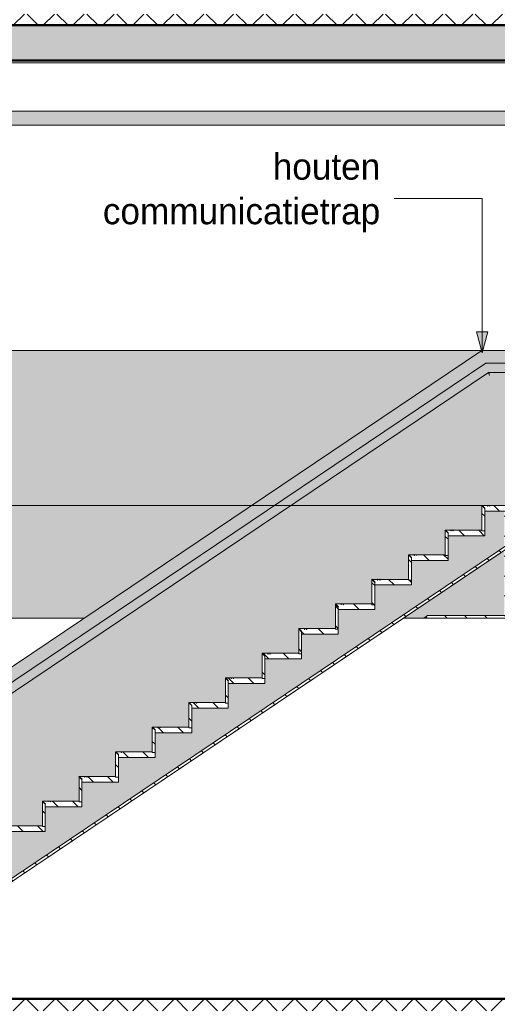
# Model space of a CAD drawing. Extents: x 50445 to 145605, y -10968 to 41989.
# Tile 296 of 338: x 114888 to 118279, y 8644 to 15637. Entities that reach past the tile are written whole.
import ezdxf

# ---------------------------------------------------------------- set-up
doc = ezdxf.new("R2010")
doc.units = 0
doc.header["$LTSCALE"] = 414.30304
doc.header["$MEASUREMENT"] = 0
doc.linetypes.add('stramien', pattern=[22.225, 12.7, -3.175, 3.175, -3.175])
doc.layers.get('0').update_dxf_attribs({"linetype": 'CONTINUOUS'})
for name, color, linetype, lineweight in [('A-ANNO-TEXT', 2, 'CONTINUOUS', 18), ('A-DETL', 5, 'CONTINUOUS', 18), ('A-FLOR-CASE', 3, 'CONTINUOUS', 18), ('A-FLOR-OTLN', 6, 'CONTINUOUS', 18), ('A-FLOR-PATT', 8, 'CONTINUOUS', 50), ('A-GENM', 6, 'CONTINUOUS', 18), ('I-WALL', 2, 'CONTINUOUS', 25)]:
    doc.layers.add(name, color=color, linetype=linetype, lineweight=lineweight)
doc.styles.add('Frutiger', font='txt', dxfattribs={"height": 186.571782})
pattern_1 = [(45, (114825.1, 10064.78), (-106.066, 106.066), []), (135, (114825.1, 10064.78), (-106.066, -106.066), [])]
pattern_2 = [(135, (33645.57, 9397.6), (-70.7107, -70.7107), [])]

# ---------------------------------------------------------------- blocks, each defined once
blk = doc.blocks.new('65_KU_GNS huif met Barisol - Type-V40-plotview doorsnede C C  -  1 op 100')
at = {"layer": 'A-GENM'}
blk.add_hatch(color=256, dxfattribs=at).paths.add_polyline_path([(32143.7, 14220), (37526.6, 14220), (37526.6, 14320), (32064.6, 14320), (32064.6, 14220)], flags=0)
for p, q in [((37526.6, 14663.2), (32064.6, 14663.2)), ((37526.6, 14320), (32064.6, 14320)), ((32064.6, 14220), (37526.6, 14220))]:
    blk.add_line(p, q, dxfattribs=at)
blk = doc.blocks.new('34_KA_houten balustrade communicatietrappen - Type-V44-plotview doorsnede C C  -  1 op 100')
at = {"layer": 'A-FLOR-CASE'}
h = blk.add_hatch(dxfattribs=at)
h.set_pattern_fill('FP_22', color=256, style=0, pattern_type=2)
h.set_pattern_definition(pattern_2)
h.paths.add_polyline_path([(36576.9, 10720), (37465.9, 10720), (37465.9, 11120), (37447.9, 11120), (37447.9, 10738), (37167.9, 10738), (37167.9, 11490), (37149.9, 11490), (37149.9, 10738), (36603.6, 10738), (36596.4, 10733.1)], flags=0)
h.paths.add_polyline_path([(32067.9, 10720), (32383.9, 10720), (32383.9, 11520), (32365.9, 11520), (32365.9, 10738), (32085.9, 10738), (32085.9, 11120), (32067.9, 11120)], flags=0)
h.paths.add_polyline_path([(32301.9, 11490), (32301.9, 11520), (32283.9, 11520), (32283.9, 11490)], flags=0)
at = {"layer": 'A-GENM'}
h = blk.add_hatch(color=256, dxfattribs=at)
h.paths.add_polyline_path([(32383.9, 10720), (34167.1, 10720), (36989.9, 12620), (32283.9, 12620), (32283.9, 11520), (32301.9, 11520), (32301.9, 12602), (32328.1, 12602), (32328.1, 11520), (32383.9, 11520), (32383.9, 10738)], flags=0)
h.paths.add_polyline_path([(36576.9, 10720), (36603.6, 10738), (37149.9, 10739.1), (37149.9, 11201.6), (36434.4, 10720)], flags=0)
for p, q in [((36989.9, 12620), (32283.9, 12620)), ((32383.9, 10720), (34167.1, 10720)), ((36434.4, 10720), (36576.9, 10720)), ((36603.6, 10738), (36576.9, 10720)), ((36576.9, 10720), (37465.9, 10720)), ((37149.9, 10738), (36603.6, 10738))]:
    blk.add_line(p, q, dxfattribs=at)
blk = doc.blocks.new('24_KA_communicatietrap - Type-V202-plotview doorsnede C C  -  1 op 100')
at = {"layer": 'A-GENM'}
for points in [[(31789.9, 9011.5), (37017.4, 12530), (37249.9, 12530), (37249.9, 12620), (36989.9, 12620), (31789.9, 9120)], [(31789.9, 8931.8), (37039.3, 12464), (37249.9, 12464), (37249.9, 12530), (37017.4, 12530), (31789.9, 9011.5)], [(31789.9, 8907.8), (37043.6, 12444), (37037.5, 12464), (31789.9, 8930.4), (31789.9, 8913.6)], [(37249.9, 12444), (37249.9, 12464), (37037.7, 12463.3), (37043.6, 12444)]]:
    blk.add_hatch(color=256, dxfattribs=at).paths.add_polyline_path(points, flags=0)
h = blk.add_hatch(color=256, dxfattribs=at)
h.paths.add_polyline_path([(31789.9, 8020), (32049.9, 8020), (32049.9, 8193.9), (32051.3, 8195), (32309.9, 8195), (32309.9, 8368.9), (32311.3, 8370), (32569.9, 8370.1), (32569.9, 8543.9), (32571.3, 8545), (32829.9, 8545), (32829.9, 8718.9), (32831.3, 8720), (33089.9, 8720.1), (33089.9, 8893.9), (33091.3, 8895), (33349.9, 8895), (33349.9, 9068.9), (33351.3, 9070), (33609.9, 9070.1), (33609.9, 9243.9), (33611.3, 9245), (33869.9, 9245.1), (33869.9, 9418.9), (33871.3, 9420), (34129.9, 9420.1), (34129.9, 9593.9), (34131.3, 9595), (34389.9, 9595), (34389.9, 9768.9), (34391.3, 9770), (34649.9, 9770.1), (34649.9, 9943.9), (34651.3, 9945), (34909.9, 9945.1), (34909.9, 10118.9), (34911.3, 10120), (35169.9, 10120.1), (35169.9, 10293.9), (35171.3, 10295), (35429.9, 10295.1), (35429.9, 10468.9), (35431.3, 10470), (35689.9, 10470), (35689.9, 10643.9), (35691.3, 10645), (35949.9, 10645), (35949.9, 10818.9), (35951.3, 10820), (36209.9, 10820), (36209.9, 10993.9), (36211.3, 10995), (36469.9, 10995), (36469.9, 11168.9), (36471.3, 11170), (36729.9, 11170), (36729.9, 11343.9), (36731.3, 11345), (36989.9, 11345), (36989.9, 11518.9), (36991.3, 11520), (37249.9, 11520), (37249.9, 12444), (37043.6, 12444), (31789.9, 8907.8), (31789.9, 8286.3)], flags=0)
h.paths.add_polyline_path([(32422.7, 8020), (32411.6, 8036.6), (37149.9, 11225.8), (37149.9, 11480), (37009.9, 11480), (37009.9, 11305), (36749.9, 11305), (36749.9, 11130), (36489.9, 11130), (36489.9, 10955), (36229.9, 10955), (36229.9, 10780), (35969.9, 10780), (35969.9, 10605), (35709.9, 10605), (35709.9, 10430), (35449.9, 10430), (35449.9, 10255), (35189.9, 10255), (35189.9, 10080), (34929.9, 10080), (34929.9, 9905), (34669.9, 9905), (34669.9, 9730), (34409.9, 9730), (34409.9, 9555), (34149.9, 9555), (34149.9, 9380), (33889.9, 9380), (33889.9, 9205), (33629.9, 9205), (33629.9, 9030), (33369.9, 9030), (33369.9, 8855), (33109.9, 8855), (33109.9, 8680), (32849.9, 8680), (32849.9, 8505), (32589.9, 8505), (32589.9, 8330), (32329.9, 8330), (32329.9, 8155), (32069.9, 8155), (32069.9, 8020), (32411.6, 8020)], flags=0)
h.paths.add_polyline_path([(37167.9, 11430), (37249.9, 11430), (37249.9, 11480), (37167.9, 11480)], flags=0)
h = blk.add_hatch(dxfattribs=at)
h.set_pattern_fill('FP_22', color=256, style=0, pattern_type=2)
h.set_pattern_definition(pattern_2)
h.paths.add_polyline_path([(37009.9, 11340), (37009.9, 11498.6), (36989.9, 11518.6), (36989.9, 11340)], flags=0)
h = blk.add_hatch(dxfattribs=at)
h.set_pattern_fill('FP_22', color=256, style=0, pattern_type=2)
h.set_pattern_definition(pattern_2)
h.paths.add_polyline_path([(37153, 11480), (37249.9, 11480), (37249.9, 11520), (37046.9, 11520), (37046.9, 11514), (37044.9, 11514), (37044.9, 11520), (37031.9, 11520), (37031.9, 11514), (37029.9, 11514), (37029.9, 11520), (36991.3, 11520), (37011.3, 11500), (37009.9, 11498.6), (37009.9, 11480)], flags=0)
h = blk.add_hatch(dxfattribs=at)
h.set_pattern_fill('FP_22', color=256, style=0, pattern_type=2)
h.set_pattern_definition(pattern_2)
h.paths.add_polyline_path([(36749.9, 11165), (36749.9, 11323.6), (36729.9, 11343.6), (36729.9, 11165)], flags=0)
h = blk.add_hatch(dxfattribs=at)
h.set_pattern_fill('FP_22', color=256, style=0, pattern_type=2)
h.set_pattern_definition(pattern_2)
h.paths.add_polyline_path([(36749.9, 11305), (37009.9, 11305), (37009.9, 11340), (36989.9, 11340), (36989.9, 11345), (36786.9, 11345), (36786.9, 11339), (36784.9, 11339), (36784.9, 11345), (36771.9, 11345), (36771.9, 11339), (36769.9, 11339), (36769.9, 11345), (36731.3, 11345), (36751.3, 11325), (36749.9, 11323.6)], flags=0)
h = blk.add_hatch(dxfattribs=at)
h.set_pattern_fill('FP_22', color=256, style=0, pattern_type=2)
h.set_pattern_definition(pattern_2)
h.paths.add_polyline_path([(32422.7, 8020), (37249.9, 11269), (37238.7, 11285.6), (32411.6, 8036.6)], flags=0)
h = blk.add_hatch(dxfattribs=at)
h.set_pattern_fill('FP_22', color=256, style=0, pattern_type=2)
h.set_pattern_definition(pattern_2)
h.paths.add_polyline_path([(36489.9, 10990), (36489.9, 11148.6), (36469.9, 11168.6), (36469.9, 10990)], flags=0)
h = blk.add_hatch(dxfattribs=at)
h.set_pattern_fill('FP_22', color=256, style=0, pattern_type=2)
h.set_pattern_definition(pattern_2)
h.paths.add_polyline_path([(36596.4, 11130), (36749.9, 11130), (36749.9, 11165), (36729.9, 11165), (36729.9, 11170), (36471.3, 11170), (36491.3, 11150), (36489.9, 11147.8), (36489.9, 11130)], flags=0)
h = blk.add_hatch(dxfattribs=at)
h.set_pattern_fill('FP_22', color=256, style=0, pattern_type=2)
h.set_pattern_definition(pattern_2)
h.paths.add_polyline_path([(36229.9, 10815), (36229.9, 10973.6), (36209.9, 10993.6), (36209.9, 10815)], flags=0)
h = blk.add_hatch(dxfattribs=at)
h.set_pattern_fill('FP_22', color=256, style=0, pattern_type=2)
h.set_pattern_definition(pattern_2)
h.paths.add_polyline_path([(36229.9, 10955), (36489.9, 10955), (36489.9, 10990), (36469.9, 10990), (36469.9, 10995), (36211.3, 10995), (36231.3, 10975), (36229.9, 10973.6)], flags=0)
h = blk.add_hatch(dxfattribs=at)
h.set_pattern_fill('FP_22', color=256, style=0, pattern_type=2)
h.set_pattern_definition(pattern_2)
h.paths.add_polyline_path([(35969.9, 10640), (35969.9, 10798.6), (35949.9, 10818.6), (35949.9, 10640)], flags=0)
h = blk.add_hatch(dxfattribs=at)
h.set_pattern_fill('FP_22', color=256, style=0, pattern_type=2)
h.set_pattern_definition(pattern_2)
h.paths.add_polyline_path([(35969.9, 10780), (36229.9, 10780), (36229.9, 10815), (36209.9, 10815), (36209.9, 10820), (35951.3, 10820), (35971.3, 10800), (35969.9, 10798.6)], flags=0)
h = blk.add_hatch(dxfattribs=at)
h.set_pattern_fill('FP_22', color=256, style=0, pattern_type=2)
h.set_pattern_definition(pattern_2)
h.paths.add_polyline_path([(35709.9, 10465), (35709.9, 10623.6), (35689.9, 10643.6), (35689.9, 10465)], flags=0)
h = blk.add_hatch(dxfattribs=at)
h.set_pattern_fill('FP_22', color=256, style=0, pattern_type=2)
h.set_pattern_definition(pattern_2)
h.paths.add_polyline_path([(35969.9, 10605), (35969.9, 10640), (35949.9, 10640), (35949.9, 10645), (35691.3, 10645), (35711.3, 10625), (35709.9, 10623.6), (35709.9, 10605)], flags=0)
h = blk.add_hatch(dxfattribs=at)
h.set_pattern_fill('FP_22', color=256, style=0, pattern_type=2)
h.set_pattern_definition(pattern_2)
h.paths.add_polyline_path([(35449.9, 10290), (35449.9, 10448.6), (35429.9, 10468.6), (35429.9, 10290)], flags=0)
h = blk.add_hatch(dxfattribs=at)
h.set_pattern_fill('FP_22', color=256, style=0, pattern_type=2)
h.set_pattern_definition(pattern_2)
h.paths.add_polyline_path([(35449.9, 10430), (35709.9, 10430), (35709.9, 10465), (35689.9, 10465), (35689.9, 10470), (35431.3, 10470), (35451.3, 10450), (35449.9, 10448.6)], flags=0)
h = blk.add_hatch(dxfattribs=at)
h.set_pattern_fill('FP_22', color=256, style=0, pattern_type=2)
h.set_pattern_definition(pattern_2)
h.paths.add_polyline_path([(35189.9, 10115), (35189.9, 10273.6), (35169.9, 10293.6), (35169.9, 10115)], flags=0)
h = blk.add_hatch(dxfattribs=at)
h.set_pattern_fill('FP_22', color=256, style=0, pattern_type=2)
h.set_pattern_definition(pattern_2)
h.paths.add_polyline_path([(35449.9, 10255), (35449.9, 10290), (35429.9, 10290), (35429.9, 10295), (35171.3, 10295), (35191.3, 10275), (35189.9, 10273.6), (35189.9, 10255)], flags=0)
h = blk.add_hatch(dxfattribs=at)
h.set_pattern_fill('FP_22', color=256, style=0, pattern_type=2)
h.set_pattern_definition(pattern_2)
h.paths.add_polyline_path([(34929.9, 9940), (34929.9, 10098.6), (34909.9, 10118.6), (34909.9, 9940)], flags=0)
h = blk.add_hatch(dxfattribs=at)
h.set_pattern_fill('FP_22', color=256, style=0, pattern_type=2)
h.set_pattern_definition(pattern_2)
h.paths.add_polyline_path([(35189.9, 10080), (35189.9, 10115), (35169.9, 10115), (35169.9, 10120), (34911.3, 10120), (34931.3, 10100), (34929.9, 10098.6), (34929.9, 10080)], flags=0)
h = blk.add_hatch(dxfattribs=at)
h.set_pattern_fill('FP_22', color=256, style=0, pattern_type=2)
h.set_pattern_definition(pattern_2)
h.paths.add_polyline_path([(34669.9, 9765), (34669.9, 9923.6), (34649.9, 9943.6), (34649.9, 9765)], flags=0)
h = blk.add_hatch(dxfattribs=at)
h.set_pattern_fill('FP_22', color=256, style=0, pattern_type=2)
h.set_pattern_definition(pattern_2)
h.paths.add_polyline_path([(34929.9, 9905), (34929.9, 9940), (34909.9, 9940), (34909.9, 9945), (34651.3, 9945), (34671.3, 9925), (34669.9, 9923.6), (34669.9, 9905)], flags=0)
h = blk.add_hatch(dxfattribs=at)
h.set_pattern_fill('FP_22', color=256, style=0, pattern_type=2)
h.set_pattern_definition(pattern_2)
h.paths.add_polyline_path([(34409.9, 9590), (34409.9, 9748.6), (34389.9, 9768.6), (34389.9, 9590)], flags=0)
h = blk.add_hatch(dxfattribs=at)
h.set_pattern_fill('FP_22', color=256, style=0, pattern_type=2)
h.set_pattern_definition(pattern_2)
h.paths.add_polyline_path([(34409.9, 9730), (34669.9, 9730), (34669.9, 9765), (34649.9, 9765), (34649.9, 9770), (34391.3, 9770), (34411.3, 9750), (34409.9, 9748.6)], flags=0)
h = blk.add_hatch(dxfattribs=at)
h.set_pattern_fill('FP_22', color=256, style=0, pattern_type=2)
h.set_pattern_definition(pattern_2)
h.paths.add_polyline_path([(34149.9, 9415), (34149.9, 9573.6), (34129.9, 9593.6), (34129.9, 9415)], flags=0)
h = blk.add_hatch(dxfattribs=at)
h.set_pattern_fill('FP_22', color=256, style=0, pattern_type=2)
h.set_pattern_definition(pattern_2)
h.paths.add_polyline_path([(34149.9, 9555), (34409.9, 9555), (34409.9, 9590), (34389.9, 9590), (34389.9, 9595), (34131.3, 9595), (34151.3, 9575), (34149.9, 9573.6)], flags=0)
h = blk.add_hatch(dxfattribs=at)
h.set_pattern_fill('FP_22', color=256, style=0, pattern_type=2)
h.set_pattern_definition(pattern_2)
h.paths.add_polyline_path([(33889.9, 9240), (33889.9, 9398.6), (33869.9, 9418.6), (33869.9, 9240)], flags=0)
h = blk.add_hatch(dxfattribs=at)
h.set_pattern_fill('FP_22', color=256, style=0, pattern_type=2)
h.set_pattern_definition(pattern_2)
h.paths.add_polyline_path([(33889.9, 9380), (34149.9, 9380), (34149.9, 9415), (34129.9, 9415), (34129.9, 9420), (33871.3, 9420), (33891.3, 9400), (33889.9, 9398.6)], flags=0)
h = blk.add_hatch(dxfattribs=at)
h.set_pattern_fill('FP_22', color=256, style=0, pattern_type=2)
h.set_pattern_definition(pattern_2)
h.paths.add_polyline_path([(33889.9, 9205), (33889.9, 9240), (33869.9, 9240), (33869.9, 9245), (33611.3, 9245), (33631.3, 9225), (33629.9, 9223.6), (33629.9, 9205)], flags=0)
for p, q in [((36989.9, 12620), (31789.9, 9120)), ((37249.9, 12620), (36989.9, 12620)), ((31789.9, 9011.5), (37017.4, 12530)), ((37017.4, 12530), (37249.9, 12530)), ((37037.5, 12464), (31789.9, 8931.9)), ((37249.9, 12464), (37037.5, 12464)), ((36991.2, 11520.1), (36989.8, 11518.7)), ((36989.8, 11518.7), (37009.9, 11498.6)), ((37009.9, 11498.6), (36989.9, 11518.6)), ((36989.9, 11518.6), (36989.9, 11340)), ((37011.3, 11500), (36991.2, 11520.1)), ((37029.9, 11520), (36991.3, 11520)), ((36991.3, 11520), (37011.3, 11500)), ((37011.3, 11500), (37009.9, 11498.6)), ((37009.9, 11498.6), (37011.3, 11500)), ((37009.9, 11498.6), (37009.9, 11480)), ((37009.9, 11340), (37009.9, 11498.6)), ((37009.9, 11480), (37249.9, 11480)), ((37029.9, 11520.6), (37029.9, 11514.6)), ((37031.9, 11520.6), (37029.9, 11520.6)), ((37029.9, 11514), (37029.9, 11520)), ((37029.9, 11514.6), (37031.9, 11514.6)), ((37031.9, 11514), (37029.9, 11514)), ((37031.9, 11514.6), (37031.9, 11520.6)), ((37044.9, 11520), (37031.9, 11520)), ((37031.9, 11520), (37031.9, 11514)), ((37044.9, 11520.6), (37044.9, 11514.6)), ((37046.9, 11520.6), (37044.9, 11520.6)), ((37044.9, 11514), (37044.9, 11520)), ((37044.9, 11514.6), (37046.9, 11514.6)), ((37046.9, 11514), (37044.9, 11514)), ((37046.9, 11514.6), (37046.9, 11520.6)), ((37249.9, 11520), (37046.9, 11520)), ((37046.9, 11520), (37046.9, 11514)), ((36731.2, 11345.1), (36729.8, 11343.7)), ((36729.8, 11343.7), (36749.9, 11323.6)), ((36749.9, 11323.6), (36729.9, 11343.6)), ((36729.9, 11343.6), (36729.9, 11165)), ((36749.9, 11323.6), (36729.9, 11343.6)), ((36729.9, 11343.6), (36729.9, 11165)), ((36751.3, 11325), (36731.2, 11345.1)), ((36769.9, 11345), (36731.3, 11345)), ((36731.3, 11345), (36751.3, 11325)), ((36769.9, 11345.6), (36769.9, 11339.6)), ((36771.9, 11345.6), (36769.9, 11345.6)), ((36769.9, 11339), (36769.9, 11345)), ((36769.9, 11339.6), (36771.9, 11339.6)), ((36771.9, 11339), (36769.9, 11339)), ((36771.9, 11339.6), (36771.9, 11345.6)), ((36784.9, 11345), (36771.9, 11345)), ((36771.9, 11345), (36771.9, 11339)), ((36784.9, 11345.6), (36784.9, 11339.6)), ((36786.9, 11345.6), (36784.9, 11345.6)), ((36784.9, 11339), (36784.9, 11345)), ((36784.9, 11339.6), (36786.9, 11339.6)), ((36786.9, 11339), (36784.9, 11339)), ((36786.9, 11339.6), (36786.9, 11345.6)), ((36989.9, 11345), (36786.9, 11345)), ((36786.9, 11345), (36786.9, 11339)), ((36989.9, 11340), (36989.9, 11345)), ((37009.9, 11340), (36989.9, 11340)), ((36989.9, 11340), (37009.9, 11340)), ((37009.9, 11305), (37009.9, 11340)), ((37238.7, 11285.6), (32411.6, 8036.6)), ((32422.7, 8020), (37249.9, 11269)), ((36751.3, 11325), (36749.9, 11323.6)), ((36749.9, 11323.6), (36751.3, 11325)), ((36749.9, 11170), (36749.9, 11323.6)), ((36749.9, 11323.6), (36749.9, 11305)), ((36749.9, 11165), (36749.9, 11323.6)), ((36749.9, 11165), (36749.9, 11323.6)), ((36749.9, 11305), (37009.9, 11305)), ((36749.9, 11305), (37009.9, 11305)), ((32422.9, 8020), (37149.9, 11201.6)), ((36471.2, 11170.1), (36469.8, 11168.7)), ((36469.8, 11168.7), (36489.9, 11148.6)), ((36489.9, 11148.6), (36469.9, 11168.6)), ((36469.9, 11168.6), (36469.9, 10990)), ((36491.3, 11150), (36471.2, 11170.1)), ((36729.9, 11170), (36471.3, 11170)), ((36471.3, 11170), (36491.3, 11150)), ((36489.9, 11148.6), (36491.3, 11150)), ((36491.3, 11150), (36489.9, 11148.6)), ((36489.9, 10995), (36489.9, 11148.6)), ((36489.9, 10990), (36489.9, 11148.6)), ((36489.9, 11148.6), (36489.9, 11130)), ((36489.9, 11130), (36749.9, 11130)), ((36489.9, 11130), (36749.9, 11130)), ((36509.9, 11170.6), (36509.9, 11164.6)), ((36511.9, 11170.6), (36509.9, 11170.6)), ((36509.9, 11164.6), (36511.9, 11164.6)), ((36511.9, 11164.6), (36511.9, 11170.6)), ((36524.9, 11170.6), (36524.9, 11164.6)), ((36526.9, 11170.6), (36524.9, 11170.6)), ((36524.9, 11164.6), (36526.9, 11164.6)), ((36526.9, 11164.6), (36526.9, 11170.6)), ((36729.9, 11165), (36729.9, 11170)), ((36729.9, 11165), (36749.9, 11165)), ((36749.9, 11165), (36729.9, 11165)), ((36729.9, 11165), (36749.9, 11165)), ((36749.9, 11130), (36749.9, 11165)), ((36211.2, 10995.1), (36209.8, 10993.7)), ((36209.8, 10993.7), (36229.9, 10973.6)), ((36229.9, 10973.6), (36209.9, 10993.6)), ((36209.9, 10993.6), (36209.9, 10815)), ((36231.3, 10975), (36211.2, 10995.1)), ((36469.9, 10995), (36211.3, 10995)), ((36211.3, 10995), (36231.3, 10975)), ((36249.9, 10995.6), (36249.9, 10989.6)), ((36251.9, 10995.6), (36249.9, 10995.6)), ((36249.9, 10989.6), (36251.9, 10989.6)), ((36251.9, 10989.6), (36251.9, 10995.6)), ((36264.9, 10995.6), (36264.9, 10989.6)), ((36266.9, 10995.6), (36264.9, 10995.6)), ((36264.9, 10989.6), (36266.9, 10989.6)), ((36266.9, 10989.6), (36266.9, 10995.6)), ((36469.9, 10990), (36469.9, 10995)), ((36469.9, 10990), (36489.9, 10990)), ((36489.9, 10990), (36469.9, 10990)), ((36489.9, 10955), (36489.9, 10990)), ((36229.9, 10973.6), (36231.3, 10975)), ((36231.3, 10975), (36229.9, 10973.6)), ((36229.9, 10820), (36229.9, 10973.6)), ((36229.9, 10815), (36229.9, 10973.6)), ((36229.9, 10973.6), (36229.9, 10955)), ((36229.9, 10955), (36489.9, 10955)), ((36229.9, 10955), (36489.9, 10955)), ((35951.2, 10820.1), (35949.8, 10818.7)), ((35949.8, 10818.7), (35969.9, 10798.6)), ((35969.9, 10798.6), (35949.9, 10818.6)), ((35949.9, 10818.6), (35949.9, 10640)), ((35971.3, 10800), (35951.2, 10820.1)), ((36209.9, 10820), (35951.3, 10820)), ((35951.3, 10820), (35971.3, 10800)), ((35969.9, 10798.6), (35971.3, 10800)), ((35971.3, 10800), (35969.9, 10798.6)), ((35969.9, 10645), (35969.9, 10798.6)), ((35969.9, 10640), (35969.9, 10798.6)), ((35969.9, 10798.6), (35969.9, 10780)), ((35969.9, 10780), (36229.9, 10780)), ((35969.9, 10780), (36229.9, 10780)), ((35989.9, 10820.6), (35989.9, 10814.6)), ((35991.9, 10820.6), (35989.9, 10820.6)), ((35989.9, 10814.6), (35991.9, 10814.6)), ((35991.9, 10814.6), (35991.9, 10820.6)), ((36004.9, 10820.6), (36004.9, 10814.6)), ((36006.9, 10820.6), (36004.9, 10820.6)), ((36004.9, 10814.6), (36006.9, 10814.6)), ((36006.9, 10814.6), (36006.9, 10820.6)), ((36209.9, 10815), (36209.9, 10820)), ((36229.9, 10815), (36209.9, 10815)), ((36209.9, 10815), (36229.9, 10815)), ((36229.9, 10780), (36229.9, 10815)), ((35691.2, 10645.1), (35689.8, 10643.7)), ((35689.8, 10643.7), (35709.9, 10623.6)), ((35709.9, 10623.6), (35689.9, 10643.6)), ((35689.9, 10643.6), (35689.9, 10465)), ((35711.3, 10625), (35691.2, 10645.1)), ((35949.9, 10645), (35691.3, 10645)), ((35691.3, 10645), (35711.3, 10625)), ((35729.9, 10645.6), (35729.9, 10639.6)), ((35731.9, 10645.6), (35729.9, 10645.6)), ((35729.9, 10639.6), (35731.9, 10639.6)), ((35731.9, 10639.6), (35731.9, 10645.6)), ((35744.9, 10645.6), (35744.9, 10639.6)), ((35746.9, 10645.6), (35744.9, 10645.6)), ((35744.9, 10639.6), (35746.9, 10639.6)), ((35746.9, 10639.6), (35746.9, 10645.6)), ((35949.9, 10640), (35949.9, 10645)), ((35949.9, 10640), (35969.9, 10640)), ((35969.9, 10640), (35949.9, 10640)), ((35969.9, 10605), (35969.9, 10640)), ((35709.9, 10623.6), (35711.3, 10625)), ((35711.3, 10625), (35709.9, 10623.6)), ((35709.9, 10470), (35709.9, 10623.6)), ((35709.9, 10465), (35709.9, 10623.6)), ((35709.9, 10623.6), (35709.9, 10605)), ((35709.9, 10605), (35969.9, 10605)), ((35709.9, 10605), (35969.9, 10605)), ((35431.2, 10470.1), (35429.8, 10468.7)), ((35429.8, 10468.7), (35449.9, 10448.6)), ((35449.9, 10448.6), (35429.9, 10468.6)), ((35429.9, 10468.6), (35429.9, 10290)), ((35451.3, 10450), (35431.2, 10470.1)), ((35689.9, 10470), (35431.3, 10470)), ((35431.3, 10470), (35451.3, 10450)), ((35449.9, 10448.6), (35451.3, 10450)), ((35451.3, 10450), (35449.9, 10448.6)), ((35449.9, 10295), (35449.9, 10448.6)), ((35449.9, 10290), (35449.9, 10448.6)), ((35449.9, 10448.6), (35449.9, 10430)), ((35449.9, 10430), (35709.9, 10430)), ((35449.9, 10430), (35709.9, 10430)), ((35469.9, 10470.6), (35469.9, 10464.6)), ((35471.9, 10470.6), (35469.9, 10470.6)), ((35469.9, 10464.6), (35471.9, 10464.6)), ((35471.9, 10464.6), (35471.9, 10470.6)), ((35484.9, 10470.6), (35484.9, 10464.6)), ((35486.9, 10470.6), (35484.9, 10470.6)), ((35484.9, 10464.6), (35486.9, 10464.6)), ((35486.9, 10464.6), (35486.9, 10470.6)), ((35689.9, 10465), (35689.9, 10470)), ((35689.9, 10465), (35709.9, 10465)), ((35709.9, 10465), (35689.9, 10465)), ((35709.9, 10430), (35709.9, 10465)), ((35171.2, 10295.1), (35169.8, 10293.7)), ((35169.8, 10293.7), (35189.9, 10273.6)), ((35189.9, 10273.6), (35169.9, 10293.6)), ((35169.9, 10293.6), (35169.9, 10115)), ((35191.3, 10275), (35171.2, 10295.1)), ((35429.9, 10295), (35171.3, 10295)), ((35171.3, 10295), (35191.3, 10275)), ((35209.9, 10295.6), (35209.9, 10289.6)), ((35211.9, 10295.6), (35209.9, 10295.6)), ((35209.9, 10289.6), (35211.9, 10289.6)), ((35211.9, 10289.6), (35211.9, 10295.6)), ((35224.9, 10295.6), (35224.9, 10289.6)), ((35226.9, 10295.6), (35224.9, 10295.6)), ((35224.9, 10289.6), (35226.9, 10289.6)), ((35226.9, 10289.6), (35226.9, 10295.6)), ((35429.9, 10290), (35429.9, 10295)), ((35429.9, 10290), (35449.9, 10290)), ((35449.9, 10290), (35429.9, 10290)), ((35449.9, 10255), (35449.9, 10290)), ((35189.9, 10273.6), (35191.3, 10275)), ((35191.3, 10275), (35189.9, 10273.6)), ((35189.9, 10120), (35189.9, 10273.6)), ((35189.9, 10115), (35189.9, 10273.6)), ((35189.9, 10273.6), (35189.9, 10255)), ((35189.9, 10255), (35449.9, 10255)), ((35189.9, 10255), (35449.9, 10255)), ((34911.2, 10120.1), (34909.8, 10118.7)), ((34909.8, 10118.7), (34929.9, 10098.6)), ((34929.9, 10098.6), (34909.9, 10118.6)), ((34909.9, 10118.6), (34909.9, 9940)), ((34931.3, 10100), (34911.2, 10120.1)), ((35169.9, 10120), (34911.3, 10120)), ((34911.3, 10120), (34931.3, 10100)), ((34929.9, 10098.6), (34931.3, 10100)), ((34931.3, 10100), (34929.9, 10098.6)), ((34929.9, 9945), (34929.9, 10098.6)), ((34929.9, 9940), (34929.9, 10098.6)), ((34929.9, 10098.6), (34929.9, 10080)), ((34929.9, 10080), (35189.9, 10080)), ((34929.9, 10080), (35189.9, 10080)), ((34949.9, 10120.6), (34949.9, 10114.6)), ((34951.9, 10120.6), (34949.9, 10120.6)), ((34949.9, 10114.6), (34951.9, 10114.6)), ((34951.9, 10114.6), (34951.9, 10120.6)), ((34964.9, 10120.6), (34964.9, 10114.6)), ((34966.9, 10120.6), (34964.9, 10120.6)), ((34964.9, 10114.6), (34966.9, 10114.6)), ((34966.9, 10114.6), (34966.9, 10120.6)), ((35169.9, 10115), (35169.9, 10120)), ((35189.9, 10115), (35169.9, 10115)), ((35169.9, 10115), (35189.9, 10115)), ((35189.9, 10080), (35189.9, 10115)), ((34651.2, 9945.1), (34649.8, 9943.7)), ((34649.8, 9943.7), (34669.9, 9923.6)), ((34669.9, 9923.6), (34649.9, 9943.6)), ((34649.9, 9943.6), (34649.9, 9765)), ((34671.3, 9925), (34651.2, 9945.1)), ((34909.9, 9945), (34651.3, 9945)), ((34651.3, 9945), (34671.3, 9925)), ((34689.9, 9945.6), (34689.9, 9939.6)), ((34691.9, 9945.6), (34689.9, 9945.6)), ((34689.9, 9939.6), (34691.9, 9939.6)), ((34691.9, 9939.6), (34691.9, 9945.6)), ((34704.9, 9945.6), (34704.9, 9939.6)), ((34706.9, 9945.6), (34704.9, 9945.6)), ((34704.9, 9939.6), (34706.9, 9939.6)), ((34706.9, 9939.6), (34706.9, 9945.6)), ((34909.9, 9940), (34909.9, 9945)), ((34929.9, 9940), (34909.9, 9940)), ((34909.9, 9940), (34929.9, 9940)), ((34929.9, 9905), (34929.9, 9940)), ((34669.9, 9923.6), (34671.3, 9925)), ((34671.3, 9925), (34669.9, 9923.6)), ((34669.9, 9770), (34669.9, 9923.6)), ((34669.9, 9765), (34669.9, 9923.6)), ((34669.9, 9923.6), (34669.9, 9905)), ((34669.9, 9905), (34929.9, 9905)), ((34669.9, 9905), (34929.9, 9905)), ((34391.2, 9770.1), (34389.8, 9768.7)), ((34389.8, 9768.7), (34409.9, 9748.6)), ((34409.9, 9748.6), (34389.9, 9768.6)), ((34389.9, 9768.6), (34389.9, 9590)), ((34411.3, 9750), (34391.2, 9770.1)), ((34649.9, 9770), (34391.3, 9770)), ((34391.3, 9770), (34411.3, 9750)), ((34409.9, 9748.6), (34411.3, 9750)), ((34411.3, 9750), (34409.9, 9748.6)), ((34409.9, 9595), (34409.9, 9748.6)), ((34409.9, 9590), (34409.9, 9748.6)), ((34409.9, 9748.6), (34409.9, 9730)), ((34409.9, 9730), (34669.9, 9730)), ((34409.9, 9730), (34669.9, 9730)), ((34429.9, 9770.6), (34429.9, 9764.6)), ((34431.9, 9770.6), (34429.9, 9770.6)), ((34429.9, 9764.6), (34431.9, 9764.6)), ((34431.9, 9764.6), (34431.9, 9770.6)), ((34444.9, 9770.6), (34444.9, 9764.6)), ((34446.9, 9770.6), (34444.9, 9770.6)), ((34444.9, 9764.6), (34446.9, 9764.6)), ((34446.9, 9764.6), (34446.9, 9770.6)), ((34649.9, 9765), (34649.9, 9770)), ((34669.9, 9765), (34649.9, 9765)), ((34649.9, 9765), (34669.9, 9765)), ((34669.9, 9730), (34669.9, 9765)), ((34131.2, 9595.1), (34129.8, 9593.7)), ((34129.8, 9593.7), (34149.9, 9573.6)), ((34149.9, 9573.6), (34129.9, 9593.6)), ((34129.9, 9593.6), (34129.9, 9415)), ((34151.3, 9575), (34131.2, 9595.1)), ((34389.9, 9595), (34131.3, 9595)), ((34131.3, 9595), (34151.3, 9575)), ((34169.9, 9595.6), (34169.9, 9589.6)), ((34171.9, 9595.6), (34169.9, 9595.6)), ((34169.9, 9589.6), (34171.9, 9589.6)), ((34171.9, 9589.6), (34171.9, 9595.6)), ((34184.9, 9595.6), (34184.9, 9589.6)), ((34186.9, 9595.6), (34184.9, 9595.6)), ((34184.9, 9589.6), (34186.9, 9589.6)), ((34186.9, 9589.6), (34186.9, 9595.6)), ((34389.9, 9590), (34389.9, 9595)), ((34409.9, 9590), (34389.9, 9590)), ((34389.9, 9590), (34409.9, 9590)), ((34409.9, 9555), (34409.9, 9590)), ((34149.9, 9573.6), (34151.3, 9575)), ((34151.3, 9575), (34149.9, 9573.6)), ((34149.9, 9420), (34149.9, 9573.6)), ((34149.9, 9415), (34149.9, 9573.6)), ((34149.9, 9573.6), (34149.9, 9555)), ((34149.9, 9555), (34409.9, 9555)), ((34149.9, 9555), (34409.9, 9555)), ((33871.2, 9420.1), (33869.8, 9418.7)), ((33869.8, 9418.7), (33889.9, 9398.6)), ((33889.9, 9398.6), (33869.9, 9418.6)), ((33869.9, 9418.6), (33869.9, 9240)), ((33891.3, 9400), (33871.2, 9420.1)), ((34129.9, 9420), (33871.3, 9420)), ((33871.3, 9420), (33891.3, 9400)), ((33889.9, 9398.6), (33891.3, 9400)), ((33891.3, 9400), (33889.9, 9398.6)), ((33889.9, 9245), (33889.9, 9398.6)), ((33889.9, 9240), (33889.9, 9398.6)), ((33889.9, 9398.6), (33889.9, 9380)), ((33889.9, 9380), (34149.9, 9380)), ((33889.9, 9380), (34149.9, 9380)), ((33909.9, 9420.6), (33909.9, 9414.6)), ((33911.9, 9420.6), (33909.9, 9420.6)), ((33909.9, 9414.6), (33911.9, 9414.6)), ((33911.9, 9414.6), (33911.9, 9420.6)), ((33924.9, 9420.6), (33924.9, 9414.6)), ((33926.9, 9420.6), (33924.9, 9420.6)), ((33924.9, 9414.6), (33926.9, 9414.6)), ((33926.9, 9414.6), (33926.9, 9420.6)), ((34129.9, 9415), (34129.9, 9420)), ((34149.9, 9415), (34129.9, 9415)), ((34129.9, 9415), (34149.9, 9415)), ((34149.9, 9380), (34149.9, 9415)), ((33869.9, 9245), (33611.3, 9245)), ((33869.9, 9240), (33869.9, 9245)), ((33889.9, 9240), (33869.9, 9240)), ((33869.9, 9240), (33889.9, 9240)), ((33889.9, 9205), (33889.9, 9240)), ((33629.9, 9205), (33889.9, 9205)), ((33629.9, 9205), (33889.9, 9205))]:
    blk.add_line(p, q, dxfattribs=at)
blk.add_open_spline([(37043.6, 12444), (37043.1, 12445.7), (37042, 12449.2), (37040.5, 12454.1), (37039.2, 12458.3), (37038.3, 12461.5), (37037.6, 12463.5), (37037.5, 12464), (37037.5, 12464)], degree=3, dxfattribs=at)
blk = doc.blocks.new('3073_04 constructie_abt_export 08-11-2012_rvt-1-plotview doorsnede C C  -  1 op 100')
at = {"layer": 'A-FLOR-PATT', "lineweight": 18}
h = blk.add_hatch(color=7, dxfattribs=at)
h.paths.add_polyline_path([(23238.4, 14680), (43366.6, 14680), (43366.6, 14930), (4116.6, 14930), (4116.6, 14680), (22681.8, 14680)], flags=0)
h.paths.add_polyline_path([(48284.6, 14680), (53211.6, 14680), (53211.6, 14930), (48166.6, 14930), (48166.6, 14680)], flags=0)
at = {"layer": 'A-FLOR-OTLN', "color": 90, "lineweight": 50}
for p, q in [((43366.6, 14930), (4116.6, 14930)), ((4366.6, 14680), (43366.6, 14680))]:
    blk.add_line(p, q, dxfattribs=at)

msp = doc.modelspace()

# ---------------------------------------------------------------- hatches: boundary and pattern name
at = {"layer": 'A-ANNO-TEXT'}
msp.add_hatch(color=7, dxfattribs=at).paths.add_polyline_path([(118171.5, 13270.5), (118211.7, 13420.5), (118131.3, 13420.5)], flags=0)
at = {"layer": 'A-FLOR-PATT', "lineweight": 18}
h = msp.add_hatch(dxfattribs=at)
h.set_pattern_fill('FP_6', color=256, angle=135, style=0, pattern_type=2)
h.set_pattern_definition(pattern_1)
h.paths.add_polyline_path([(108870.6, 15597.2), (124314.2, 15597.2), (124314.2, 15677.2), (85546.1, 15677.2), (85546.1, 15597.2), (107757.4, 15597.2)], flags=0)
h.paths.add_polyline_path([(135366.1, 15597.2), (135365.8, 15677.2), (129430.2, 15677.2), (129430.2, 15597.2), (135030, 15597.2)], flags=0)
h = msp.add_hatch(dxfattribs=at)
h.set_pattern_fill('FP_6', color=256, angle=135, style=0, pattern_type=2)
h.set_pattern_definition(pattern_1)
h.paths.add_polyline_path([(111096.9, 8597.2), (135346.1, 8597.2), (135346.1, 8687.2), (135334.1, 8687.2), (135334.1, 8677.2), (107429.4, 8677.2), (107429.4, 8597.2), (109983.8, 8597.2)], flags=0)
h.paths.add_polyline_path([(85546.1, 8597.2), (102313.4, 8597.2), (102313.4, 8677.2), (85546.1, 8677.2)], flags=0)

# ---------------------------------------------------------------- linework, layer by layer
at = {"layer": 'A-ANNO-TEXT', "color": 7}
for p, q in [((118171.5, 14367.9), (117547.9, 14367.9)), ((118171.5, 13270.5), (118171.5, 14367.9)), ((118211.7, 13420.5), (118131.3, 13420.5)), ((118131.3, 13420.5), (118171.5, 13270.5)), ((118171.5, 13270.5), (118211.7, 13420.5))]:
    msp.add_line(p, q, dxfattribs=at)
at = {"layer": 'A-DETL', "linetype": 'stramien'}
for p, q in [((137516.8, 12187.2), (76916.8, 12187.2)), ((137516.8, 8687.2), (76916.8, 8687.2))]:
    msp.add_line(p, q, dxfattribs=at)
at = {"layer": 'A-FLOR-OTLN', "lineweight": 50}
msp.add_line((85296.1, 15597.2), (124314.2, 15597.2), dxfattribs=at)
at = {"layer": 'A-FLOR-OTLN'}
msp.add_line((135334.1, 8677.2), (107429.4, 8677.2), dxfattribs=at)
at = {"layer": 'I-WALL'}
msp.add_line((113602.5, 8687.2), (120989.5, 8687.2), dxfattribs=at)

# ---------------------------------------------------------------- block references
at = {"lineweight": 5}
msp.add_blockref('3073_04 constructie_abt_export 08-11-2012_rvt-1-plotview doorsnede C C  -  1 op 100', (81179.5, 667.2), dxfattribs=at)
at = {"layer": 'A-GENM'}
for name in ['65_KU_GNS huif met Barisol - Type-V40-plotview doorsnede C C  -  1 op 100', '24_KA_communicatietrap - Type-V202-plotview doorsnede C C  -  1 op 100', '34_KA_houten balustrade communicatietrappen - Type-V44-plotview doorsnede C C  -  1 op 100']:
    msp.add_blockref(name, (81179.5, 667.2), dxfattribs=at)

# ---------------------------------------------------------------- texts
at = {"layer": 'A-ANNO-TEXT', "color": 7, "insert": (117447.9, 14687.4), "char_height": 186.572, "width": 2673, "attachment_point": 3, "line_spacing_factor": 1.017696, "style": 'Frutiger'}
msp.add_mtext('houten\\Pcommunicatietrap', dxfattribs=at)

doc.saveas('drawing.dxf')
